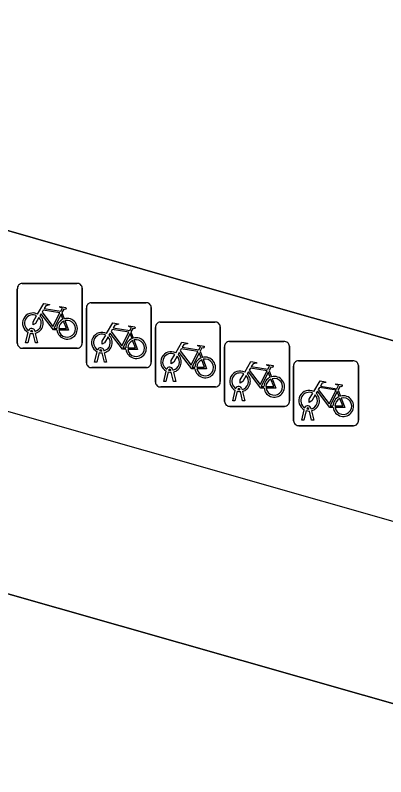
# Model space of a CAD drawing. Extents: x 162542 to 163147, y 380779 to 381521.
# Drawn here: x 163056.06 to 163061.77, y 381198.29 to 381210.02 of the extents above; entities that cross this region are included whole.
import ezdxf

# ---------------------------------------------------------------- set-up
doc = ezdxf.new("R2010")
doc.units = 0
for name, color, linetype in [('IMGEO_Erf', 7, 'Continuous'), ('IMGEO_Fietsenrek', 7, 'Continuous'), ('IMGEO_Lijnafwatering', 7, 'Continuous'), ('IMGEO_Muur', 7, 'Continuous'), ('IMGEO_Terreindeel_gesloten', 7, 'Continuous'), ('IMGEO_Voetpad_open', 7, 'Continuous')]:
    doc.layers.add(name, color=color, linetype=linetype)

msp = doc.modelspace()

# ---------------------------------------------------------------- linework, layer by layer
at = {"layer": 'IMGEO_Erf'}
msp.add_lwpolyline([(163122.252, 381182.237), (163055.792, 381201.152), (163050.413, 381202.683), (163049.784, 381200.477), (163050.98, 381195.991), (163051.445, 381194.245), (163051.289, 381194.207), (163054.175, 381183.358), (163055.502, 381178.371), (163071.786, 381173.732), (163080.176, 381171.342), (163080.212, 381171.448), (163099.213, 381176.572)], dxfattribs=at)
at = {"layer": 'IMGEO_Fietsenrek'}
for p, q in [((163056.164, 381205.893), (163057.005, 381205.893)), ((163057.005, 381205.893), (163056.164, 381205.893)), ((163056.089, 381204.968), (163056.089, 381205.809)), ((163056.089, 381205.809), (163056.089, 381204.968)), ((163057.089, 381205.818), (163057.089, 381204.977)), ((163057.089, 381204.977), (163057.089, 381205.818)), ((163057.228, 381205.595), (163058.069, 381205.595)), ((163058.069, 381205.595), (163057.228, 381205.595)), ((163058.153, 381205.52), (163058.153, 381204.679)), ((163058.153, 381204.679), (163058.153, 381205.52)), ((163056.776, 381205.442), (163056.812, 381205.347)), ((163057.153, 381204.67), (163057.153, 381205.511)), ((163057.153, 381205.511), (163057.153, 381204.67)), ((163058.293, 381205.297), (163059.134, 381205.297)), ((163059.134, 381205.297), (163058.293, 381205.297)), ((163058.218, 381204.372), (163058.218, 381205.213)), ((163058.218, 381205.213), (163058.218, 381204.372)), ((163059.218, 381205.222), (163059.218, 381204.381)), ((163059.218, 381204.381), (163059.218, 381205.222)), ((163056.216, 381204.977), (163056.255, 381205.137)), ((163056.285, 381205.125), (163056.25, 381204.977)), ((163056.327, 381205.149), (163056.326, 381205.153)), ((163056.368, 381204.977), (163056.334, 381205.119)), ((163056.358, 381205.16), (163056.359, 381205.153)), ((163056.366, 381205.123), (163056.401, 381204.977)), ((163057.84, 381205.144), (163057.876, 381205.049)), ((163056.25, 381204.977), (163056.216, 381204.977)), ((163056.401, 381204.977), (163056.368, 381204.977)), ((163059.358, 381204.999), (163060.199, 381204.999)), ((163060.199, 381204.999), (163059.358, 381204.999)), ((163057.014, 381204.893), (163056.173, 381204.893)), ((163056.173, 381204.893), (163057.014, 381204.893)), ((163057.28, 381204.679), (163057.319, 381204.839)), ((163057.349, 381204.827), (163057.314, 381204.679)), ((163057.391, 381204.851), (163057.39, 381204.855)), ((163057.432, 381204.679), (163057.398, 381204.821)), ((163057.422, 381204.862), (163057.423, 381204.855)), ((163057.43, 381204.825), (163057.465, 381204.679)), ((163058.905, 381204.846), (163058.941, 381204.751)), ((163059.283, 381204.074), (163059.283, 381204.915)), ((163059.283, 381204.915), (163059.283, 381204.074)), ((163060.283, 381204.924), (163060.283, 381204.083)), ((163060.283, 381204.083), (163060.283, 381204.924)), ((163060.422, 381204.701), (163061.263, 381204.701)), ((163061.263, 381204.701), (163060.422, 381204.701)), ((163058.078, 381204.595), (163057.237, 381204.595)), ((163057.237, 381204.595), (163058.078, 381204.595)), ((163057.314, 381204.679), (163057.28, 381204.679)), ((163057.465, 381204.679), (163057.432, 381204.679)), ((163060.347, 381203.776), (163060.347, 381204.617)), ((163060.347, 381204.617), (163060.347, 381203.776)), ((163061.347, 381204.626), (163061.347, 381203.785)), ((163061.347, 381203.785), (163061.347, 381204.626)), ((163058.345, 381204.381), (163058.384, 381204.541)), ((163058.414, 381204.529), (163058.379, 381204.381)), ((163058.456, 381204.553), (163058.455, 381204.557)), ((163058.497, 381204.381), (163058.463, 381204.523)), ((163058.487, 381204.564), (163058.488, 381204.557)), ((163058.495, 381204.527), (163058.53, 381204.381)), ((163059.97, 381204.548), (163060.006, 381204.453)), ((163058.379, 381204.381), (163058.345, 381204.381)), ((163058.53, 381204.381), (163058.497, 381204.381)), ((163059.143, 381204.297), (163058.302, 381204.297)), ((163058.302, 381204.297), (163059.143, 381204.297)), ((163059.41, 381204.083), (163059.449, 381204.243)), ((163059.479, 381204.231), (163059.444, 381204.083)), ((163059.521, 381204.255), (163059.52, 381204.259)), ((163059.562, 381204.083), (163059.528, 381204.225)), ((163059.552, 381204.266), (163059.553, 381204.259)), ((163059.56, 381204.229), (163059.595, 381204.083)), ((163061.034, 381204.25), (163061.07, 381204.155)), ((163060.208, 381203.999), (163059.367, 381203.999)), ((163059.367, 381203.999), (163060.208, 381203.999)), ((163059.444, 381204.083), (163059.41, 381204.083)), ((163059.595, 381204.083), (163059.562, 381204.083)), ((163060.474, 381203.785), (163060.513, 381203.945)), ((163060.543, 381203.933), (163060.508, 381203.785)), ((163060.585, 381203.957), (163060.584, 381203.961)), ((163060.626, 381203.785), (163060.592, 381203.927)), ((163060.616, 381203.968), (163060.617, 381203.961)), ((163060.624, 381203.931), (163060.659, 381203.785)), ((163060.508, 381203.785), (163060.474, 381203.785)), ((163060.659, 381203.785), (163060.626, 381203.785)), ((163061.272, 381203.701), (163060.431, 381203.701)), ((163060.431, 381203.701), (163061.272, 381203.701))]:
    msp.add_line(p, q, dxfattribs=at)
for points in [[(163056.402, 381205.419), (163056.497, 381205.583), (163056.583, 381205.569), (163056.585, 381205.56), (163056.529, 381205.549), (163056.502, 381205.504), (163056.758, 381205.463)], [(163056.758, 381205.463), (163056.783, 381205.512), (163056.777, 381205.516), (163056.754, 381205.52), (163056.742, 381205.527), (163056.741, 381205.53), (163056.743, 381205.535), (163056.838, 381205.52), (163056.84, 381205.51), (163056.83, 381205.497), (163056.818, 381205.491), (163056.804, 381205.497), (163056.776, 381205.442)], [(163056.698, 381205.175), (163056.648, 381205.175), (163056.457, 381205.426), (163056.438, 381205.394)], [(163056.745, 381205.438), (163056.488, 381205.479), (163056.471, 381205.45), (163056.638, 381205.23), (163056.745, 381205.438)], [(163056.793, 381205.34), (163056.763, 381205.417), (163056.654, 381205.199), (163056.697, 381205.199)], [(163056.423, 381205.367), (163056.371, 381205.277), (163056.331, 381205.252), (163056.332, 381205.299), (163056.387, 381205.393)], [(163056.727, 381205.199), (163056.847, 381205.198), (163056.803, 381205.312)], [(163056.823, 381205.319), (163056.878, 381205.174), (163056.728, 381205.174)], [(163057.466, 381205.121), (163057.561, 381205.285), (163057.647, 381205.271), (163057.649, 381205.262), (163057.593, 381205.251), (163057.566, 381205.206), (163057.822, 381205.165)], [(163057.809, 381205.14), (163057.552, 381205.181), (163057.535, 381205.152), (163057.702, 381204.932), (163057.809, 381205.14)], [(163057.822, 381205.165), (163057.847, 381205.214), (163057.841, 381205.218), (163057.818, 381205.222), (163057.806, 381205.229), (163057.805, 381205.232), (163057.807, 381205.237), (163057.902, 381205.222), (163057.904, 381205.212), (163057.894, 381205.199), (163057.882, 381205.193), (163057.868, 381205.199), (163057.84, 381205.144)], [(163057.487, 381205.069), (163057.435, 381204.979), (163057.395, 381204.954), (163057.396, 381205.001), (163057.451, 381205.095)], [(163057.762, 381204.877), (163057.712, 381204.877), (163057.521, 381205.128), (163057.502, 381205.096)], [(163057.857, 381205.042), (163057.827, 381205.119), (163057.718, 381204.901), (163057.761, 381204.901)], [(163057.791, 381204.901), (163057.911, 381204.9), (163057.867, 381205.014)], [(163057.887, 381205.021), (163057.942, 381204.876), (163057.792, 381204.876)], [(163058.531, 381204.823), (163058.626, 381204.987), (163058.712, 381204.973), (163058.714, 381204.964), (163058.658, 381204.953), (163058.631, 381204.908), (163058.887, 381204.867)], [(163058.887, 381204.867), (163058.912, 381204.916), (163058.906, 381204.92), (163058.883, 381204.924), (163058.871, 381204.931), (163058.87, 381204.934), (163058.872, 381204.939), (163058.967, 381204.924), (163058.969, 381204.914), (163058.959, 381204.901), (163058.947, 381204.895), (163058.933, 381204.901), (163058.905, 381204.846)], [(163058.827, 381204.579), (163058.777, 381204.579), (163058.586, 381204.83), (163058.567, 381204.798)], [(163058.874, 381204.842), (163058.617, 381204.883), (163058.6, 381204.854), (163058.767, 381204.634), (163058.874, 381204.842)], [(163058.922, 381204.744), (163058.892, 381204.821), (163058.783, 381204.603), (163058.826, 381204.603)], [(163058.552, 381204.771), (163058.5, 381204.681), (163058.46, 381204.656), (163058.461, 381204.703), (163058.516, 381204.797)], [(163058.856, 381204.603), (163058.976, 381204.602), (163058.932, 381204.716)], [(163058.952, 381204.723), (163059.007, 381204.578), (163058.857, 381204.578)], [(163059.596, 381204.525), (163059.691, 381204.689), (163059.777, 381204.675), (163059.779, 381204.666), (163059.723, 381204.655), (163059.696, 381204.61), (163059.952, 381204.569)], [(163059.939, 381204.544), (163059.682, 381204.585), (163059.665, 381204.556), (163059.832, 381204.336), (163059.939, 381204.544)], [(163059.952, 381204.569), (163059.977, 381204.618), (163059.971, 381204.622), (163059.948, 381204.626), (163059.936, 381204.633), (163059.935, 381204.636), (163059.937, 381204.641), (163060.032, 381204.626), (163060.034, 381204.616), (163060.024, 381204.603), (163060.012, 381204.597), (163059.998, 381204.603), (163059.97, 381204.548)], [(163059.617, 381204.473), (163059.565, 381204.383), (163059.525, 381204.358), (163059.526, 381204.405), (163059.581, 381204.499)], [(163059.892, 381204.281), (163059.842, 381204.281), (163059.651, 381204.532), (163059.632, 381204.5)], [(163059.987, 381204.446), (163059.957, 381204.523), (163059.848, 381204.305), (163059.891, 381204.305)], [(163059.921, 381204.305), (163060.041, 381204.304), (163059.997, 381204.418)], [(163060.017, 381204.425), (163060.072, 381204.28), (163059.922, 381204.28)], [(163060.66, 381204.227), (163060.755, 381204.391), (163060.841, 381204.377), (163060.843, 381204.368), (163060.787, 381204.357), (163060.76, 381204.312), (163061.016, 381204.271)], [(163061.016, 381204.271), (163061.041, 381204.32), (163061.035, 381204.324), (163061.012, 381204.328), (163061, 381204.335), (163060.999, 381204.338), (163061.001, 381204.343), (163061.096, 381204.328), (163061.098, 381204.318), (163061.088, 381204.305), (163061.076, 381204.299), (163061.062, 381204.305), (163061.034, 381204.25)], [(163060.956, 381203.983), (163060.906, 381203.983), (163060.715, 381204.234), (163060.696, 381204.202)], [(163061.003, 381204.246), (163060.746, 381204.287), (163060.729, 381204.258), (163060.896, 381204.038), (163061.003, 381204.246)], [(163061.051, 381204.148), (163061.021, 381204.225), (163060.912, 381204.007), (163060.955, 381204.007)], [(163060.681, 381204.175), (163060.629, 381204.085), (163060.589, 381204.06), (163060.59, 381204.107), (163060.645, 381204.201)], [(163060.985, 381204.007), (163061.105, 381204.006), (163061.061, 381204.12)], [(163061.081, 381204.127), (163061.136, 381203.982), (163060.986, 381203.982)]]:
    msp.add_lwpolyline(points, dxfattribs=at)
for centre, radius, start, end in [((163056.167, 381205.815), 0.0779, 92.4484, 184.2845), ((163056.167, 381205.815), 0.0779, 92.4484, 184.2845), ((163057.011, 381205.815), 0.0779, 2.4484, 94.2845), ((163057.011, 381205.815), 0.0779, 2.4484, 94.2845), ((163057.231, 381205.517), 0.0779, 92.4484, 184.2845), ((163057.231, 381205.517), 0.0779, 92.4484, 184.2845), ((163058.075, 381205.517), 0.0779, 2.4484, 94.2845), ((163058.075, 381205.517), 0.0779, 2.4484, 94.2845), ((163056.329, 381205.278), 0.159, 62.6766, 242.1369), ((163056.329, 381205.278), 0.129, 63.3192, 238.903), ((163056.329, 381205.278), 0.129, 283.6043, 43.4302), ((163056.329, 381205.278), 0.159, 283.5766, 46.6042), ((163056.856, 381205.194), 0.159, 113.3408, 178.3217), ((163056.856, 381205.194), 0.159, 187.0065, 105.7708), ((163056.856, 381205.194), 0.129, 113.923, 177.9556), ((163056.856, 381205.194), 0.129, 188.6715, 104.5883), ((163058.296, 381205.219), 0.0779, 92.4484, 184.2845), ((163058.296, 381205.219), 0.0779, 92.4484, 184.2845), ((163059.14, 381205.219), 0.0779, 2.4484, 94.2845), ((163059.14, 381205.219), 0.0779, 2.4484, 94.2845), ((163056.309, 381205.149), 0.0499, 12.8025, 158.6934), ((163056.309, 381205.149), 0.0174, 12.8025, 163.4502), ((163056.329, 381205.278), 0.159, 253.9967, 271.7867), ((163056.329, 381205.278), 0.129, 253.415, 269.0204), ((163057.393, 381204.98), 0.159, 62.6766, 242.1369), ((163057.393, 381204.98), 0.129, 63.3192, 238.903), ((163057.393, 381204.98), 0.129, 283.6043, 43.4302), ((163057.393, 381204.98), 0.159, 283.5766, 46.6042), ((163057.92, 381204.896), 0.159, 187.0065, 105.7708), ((163056.167, 381204.971), 0.0779, 182.4484, 274.2845), ((163056.167, 381204.971), 0.0779, 182.4484, 274.2845), ((163057.011, 381204.971), 0.0779, 272.4484, 4.2845), ((163057.011, 381204.971), 0.0779, 272.4484, 4.2845), ((163057.92, 381204.896), 0.159, 113.3408, 178.3217), ((163057.92, 381204.896), 0.129, 113.923, 177.9556), ((163057.92, 381204.896), 0.129, 188.6715, 104.5883), ((163059.361, 381204.921), 0.0779, 92.4484, 184.2845), ((163059.361, 381204.921), 0.0779, 92.4484, 184.2845), ((163060.205, 381204.921), 0.0779, 2.4484, 94.2845), ((163060.205, 381204.921), 0.0779, 2.4484, 94.2845), ((163057.373, 381204.851), 0.0499, 12.8025, 158.6934), ((163057.393, 381204.98), 0.159, 253.9967, 271.7867), ((163057.373, 381204.851), 0.0174, 12.8025, 163.4502), ((163057.393, 381204.98), 0.129, 253.415, 269.0204), ((163058.458, 381204.682), 0.159, 62.6766, 242.1369), ((163058.458, 381204.682), 0.129, 63.3192, 238.903), ((163058.458, 381204.682), 0.129, 283.6043, 43.4302), ((163058.458, 381204.682), 0.159, 283.5766, 46.6042), ((163058.985, 381204.598), 0.159, 113.3408, 178.3217), ((163058.985, 381204.598), 0.159, 187.0065, 105.7708), ((163058.985, 381204.598), 0.129, 113.923, 177.9556), ((163058.985, 381204.598), 0.129, 188.6715, 104.5883), ((163060.425, 381204.623), 0.0779, 92.4484, 184.2845), ((163060.425, 381204.623), 0.0779, 92.4484, 184.2845), ((163061.269, 381204.623), 0.0779, 2.4484, 94.2845), ((163061.269, 381204.623), 0.0779, 2.4484, 94.2845), ((163057.231, 381204.673), 0.0779, 182.4484, 274.2845), ((163057.231, 381204.673), 0.0779, 182.4484, 274.2845), ((163058.075, 381204.673), 0.0779, 272.4484, 4.2845), ((163058.075, 381204.673), 0.0779, 272.4484, 4.2845), ((163058.438, 381204.553), 0.0499, 12.8025, 158.6934), ((163058.458, 381204.682), 0.159, 253.9967, 271.7867), ((163058.438, 381204.553), 0.0174, 12.8025, 163.4502), ((163058.458, 381204.682), 0.129, 253.415, 269.0204), ((163059.523, 381204.384), 0.159, 62.6766, 242.1369), ((163059.523, 381204.384), 0.129, 63.3192, 238.903), ((163059.523, 381204.384), 0.129, 283.6043, 43.4302), ((163059.523, 381204.384), 0.159, 283.5766, 46.6042), ((163060.05, 381204.3), 0.159, 187.0065, 105.7708), ((163058.296, 381204.375), 0.0779, 182.4484, 274.2845), ((163058.296, 381204.375), 0.0779, 182.4484, 274.2845), ((163059.14, 381204.375), 0.0779, 272.4484, 4.2845), ((163059.14, 381204.375), 0.0779, 272.4484, 4.2845), ((163060.05, 381204.3), 0.159, 113.3408, 178.3217), ((163060.05, 381204.3), 0.129, 113.923, 177.9556), ((163060.05, 381204.3), 0.129, 188.6715, 104.5883), ((163059.503, 381204.255), 0.0499, 12.8025, 158.6934), ((163059.523, 381204.384), 0.159, 253.9967, 271.7867), ((163059.503, 381204.255), 0.0174, 12.8025, 163.4502), ((163059.523, 381204.384), 0.129, 253.415, 269.0204), ((163060.587, 381204.086), 0.159, 62.6766, 242.1369), ((163060.587, 381204.086), 0.129, 63.3192, 238.903), ((163060.587, 381204.086), 0.129, 283.6043, 43.4302), ((163060.587, 381204.086), 0.159, 283.5766, 46.6042), ((163061.114, 381204.002), 0.159, 113.3408, 178.3217), ((163061.114, 381204.002), 0.159, 187.0065, 105.7708), ((163061.114, 381204.002), 0.129, 113.923, 177.9556), ((163061.114, 381204.002), 0.129, 188.6715, 104.5883), ((163059.361, 381204.077), 0.0779, 182.4484, 274.2845), ((163059.361, 381204.077), 0.0779, 182.4484, 274.2845), ((163060.205, 381204.077), 0.0779, 272.4484, 4.2845), ((163060.205, 381204.077), 0.0779, 272.4484, 4.2845), ((163060.567, 381203.957), 0.0499, 12.8025, 158.6934), ((163060.587, 381204.086), 0.159, 253.9967, 271.7867), ((163060.567, 381203.957), 0.0174, 12.8025, 163.4502), ((163060.587, 381204.086), 0.129, 253.415, 269.0204), ((163060.425, 381203.779), 0.0779, 182.4484, 274.2845), ((163060.425, 381203.779), 0.0779, 182.4484, 274.2845), ((163061.269, 381203.779), 0.0779, 272.4484, 4.2845), ((163061.269, 381203.779), 0.0779, 272.4484, 4.2845)]:
    msp.add_arc(centre, radius, start, end, dxfattribs=at)
at = {"layer": 'IMGEO_Lijnafwatering'}
msp.add_lwpolyline([(163049.826, 381205.667), (163071.761, 381199.412)], dxfattribs=at)
at = {"layer": 'IMGEO_Muur'}
msp.add_lwpolyline([(163051.506, 381208.345), (163051.416, 381208), (163060.513, 381205.397)], dxfattribs=at)
at = {"layer": 'IMGEO_Terreindeel_gesloten'}
msp.add_lwpolyline([(163113.474, 381225.063), (163104.539, 381221.287), (163101.877, 381220.163), (163097.207, 381231.217), (163075.698, 381222.129), (163079.936, 381212.35), (163064.164, 381216.843), (163054.725, 381219.532), (163051.506, 381208.345), (163051.416, 381208), (163060.513, 381205.397), (163060.858, 381205.299), (163085.066, 381198.411), (163084.14, 381200.482), (163108.916, 381210.892), (163117.973, 381214.696)], close=True, dxfattribs=at)
at = {"layer": 'IMGEO_Voetpad_open'}
msp.add_lwpolyline([(163115.473, 381189.724), (163085.066, 381198.411), (163060.858, 381205.299), (163060.513, 381205.397), (163051.416, 381208), (163050.413, 381202.683), (163055.792, 381201.152), (163122.252, 381182.237)], close=True, dxfattribs=at)

doc.saveas('drawing.dxf')
